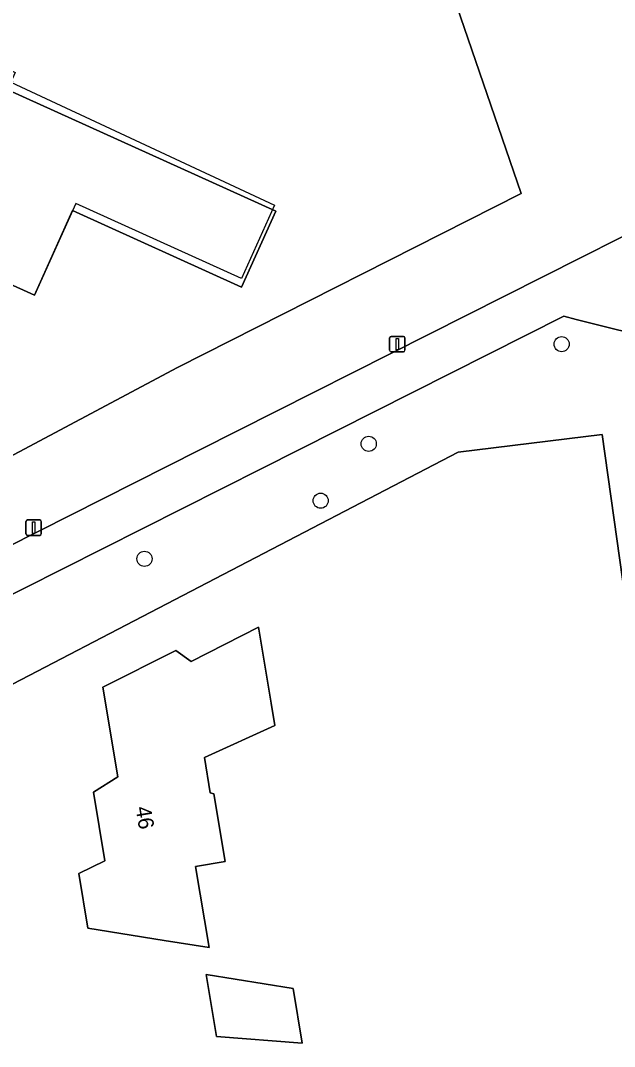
# Model space of a CAD drawing. Extents: x 162722 to 165104, y 384719 to 386284.
# Drawn here: x 164110.3 to 164148.7, y 385119.5 to 385185.9 of the extents above; entities that cross this region are included whole.
import ezdxf

# ---------------------------------------------------------------- set-up
doc = ezdxf.new("R2010")
doc.units = 0
for name, color, linetype in [('IMGEO_Boom', 7, 'Continuous'), ('IMGEO_Erf', 7, 'Continuous'), ('IMGEO_Gemengd_bos', 7, 'Continuous'), ('IMGEO_Lichtmast', 7, 'Continuous'), ('IMGEO_Loofbos', 7, 'Continuous'), ('IMGEO_Pand', 7, 'Continuous'), ('IMGEO_Pand_nummerreeks', 7, 'Continuous'), ('IMGEO_Pand_vergunning_verleend', 7, 'Continuous'), ('IMGEO_Voetpad_open', 7, 'Continuous')]:
    doc.layers.add(name, color=color, linetype=linetype)

msp = doc.modelspace()

# ---------------------------------------------------------------- linework, layer by layer
at = {"layer": 'IMGEO_Boom'}
for centre in [(164145.26, 385164.989), (164132.789, 385158.539), (164129.681, 385154.858), (164118.291, 385151.1)]:
    msp.add_circle(centre, 0.489, dxfattribs=at)
at = {"layer": 'IMGEO_Erf'}
for points in [[(164036.204, 385181.139), (164039.945, 385179.482), (164072.64, 385164.57), (164078.669, 385161.813), (164095.502, 385154.125), (164099.033, 385152.538), (164099.324, 385152.404), (164101.923, 385153.628), (164120.431, 385163.473), (164142.636, 385174.734), (164131.602, 385206.911)], [(164163.257, 385048.667), (164153.955, 385115.885), (164147.888, 385159.149), (164138.564, 385158), (164106.097, 385141.08), (164107.204, 385132.889), (164107.861, 385128.069), (164109.929, 385113.435), (164111.013, 385105.498), (164114.568, 385079.483), (164115.377, 385073.493), (164118.85, 385048.373)]]:
    msp.add_lwpolyline(points, dxfattribs=at)
for points in [[(164093.589, 385171.752), (164095.652, 385176.307), (164098.125, 385181.768), (164100.703, 385180.601), (164102.764, 385185.153), (164109.751, 385181.989), (164109.491, 385181.413), (164126.776, 385173.584), (164124.556, 385168.683), (164113.645, 385173.625), (164111.172, 385168.165), (164105.361, 385170.798), (164105.626, 385171.381), (164103.249, 385172.458), (164101.339, 385168.241)], [(164114.044, 385130.743), (164115.733, 385131.548), (164114.987, 385136.002), (164116.579, 385136.983), (164115.605, 385142.796), (164120.316, 385145.167), (164121.302, 385144.464), (164125.66, 385146.685), (164126.486, 385141.754), (164126.729, 385140.306), (164122.167, 385138.246), (164122.549, 385135.967), (164122.772, 385135.883), (164123.504, 385131.517), (164121.6, 385131.198), (164122.481, 385125.94), (164119.572, 385126.411), (164114.636, 385127.211)], [(164122.283, 385124.204), (164127.901, 385123.295), (164128.492, 385119.768), (164122.955, 385120.194)]]:
    msp.add_lwpolyline(points, close=True, dxfattribs=at)
at = {"layer": 'IMGEO_Gemengd_bos'}
msp.add_lwpolyline([(164131.602, 385206.911), (164142.636, 385174.734), (164120.431, 385163.473), (164101.923, 385153.628), (164099.324, 385152.404), (164103.962, 385150.261), (164105.161, 385149.728), (164121.881, 385158.16), (164156.395, 385175.574), (164156.164, 385178.15), (164156.151, 385178.3), (164153.536, 385189.825)], dxfattribs=at)
at = {"layer": 'IMGEO_Lichtmast'}
for p, q in [((164134.138, 385164.589), (164134.138, 385165.389)), ((164134.138, 385165.389), (164134.138, 385164.589)), ((164134.238, 385165.489), (164135.028, 385165.489)), ((164135.028, 385165.489), (164134.238, 385165.489)), ((164135.128, 385165.389), (164135.128, 385164.589)), ((164135.128, 385164.589), (164135.128, 385165.389)), ((164135.028, 385164.489), (164134.238, 385164.489)), ((164134.238, 385164.489), (164135.028, 385164.489)), ((164110.63, 385152.712), (164110.63, 385153.512)), ((164110.63, 385153.512), (164110.63, 385152.712)), ((164110.73, 385153.612), (164111.52, 385153.612)), ((164111.52, 385153.612), (164110.73, 385153.612)), ((164111.62, 385153.512), (164111.62, 385152.712)), ((164111.62, 385152.712), (164111.62, 385153.512)), ((164111.52, 385152.612), (164110.73, 385152.612)), ((164110.73, 385152.612), (164111.52, 385152.612))]:
    msp.add_line(p, q, dxfattribs=at)
for points in [[(164134.558, 385165.364), (164134.708, 385165.364), (164134.708, 385164.614), (164134.558, 385164.614), (164134.558, 385165.364)], [(164111.05, 385153.487), (164111.2, 385153.487), (164111.2, 385152.737), (164111.05, 385152.737), (164111.05, 385153.487)]]:
    msp.add_lwpolyline(points, dxfattribs=at)
for centre, start, end in [((164134.238, 385165.389), 90, 180), ((164134.238, 385165.389), 90, 180), ((164135.028, 385165.389), 0, 90), ((164135.028, 385165.389), 360, 90), ((164134.238, 385164.589), 180, 270), ((164134.238, 385164.589), 180, 270), ((164135.028, 385164.589), 270, 0), ((164135.028, 385164.589), 270, 0), ((164110.73, 385153.512), 90, 180), ((164110.73, 385153.512), 90, 180), ((164111.52, 385153.512), 0, 90), ((164111.52, 385153.512), 360, 90), ((164110.73, 385152.712), 180, 270), ((164110.73, 385152.712), 180, 270), ((164111.52, 385152.712), 270, 0), ((164111.52, 385152.712), 270, 0)]:
    msp.add_arc(centre, 0.1, start, end, dxfattribs=at)
at = {"layer": 'IMGEO_Loofbos'}
msp.add_lwpolyline([(164158.869, 385145.967), (164157.667, 385149.113), (164157.656, 385152.707), (164157.07, 385161.426), (164157.658, 385161.488), (164157.452, 385163.785), (164146.189, 385166.587), (164145.393, 385166.791), (164125.882, 385156.948), (164105.352, 385146.596), (164106.097, 385141.08), (164138.564, 385158), (164147.888, 385159.149), (164153.955, 385115.885), (164163.257, 385048.667), (164170.123, 385063.347)], close=True, dxfattribs=at)
at = {"layer": 'IMGEO_Pand'}
for points in [[(164109.491, 385181.413), (164109.751, 385181.989), (164102.764, 385185.153), (164100.703, 385180.601), (164098.125, 385181.768), (164095.652, 385176.307), (164093.589, 385171.752), (164101.339, 385168.241), (164103.249, 385172.458), (164105.626, 385171.381), (164105.361, 385170.798), (164111.172, 385168.165), (164113.645, 385173.625), (164124.556, 385168.683), (164126.776, 385173.584)], [(164119.572, 385126.411), (164122.481, 385125.94), (164121.6, 385131.198), (164123.504, 385131.517), (164122.772, 385135.883), (164122.549, 385135.967), (164122.167, 385138.246), (164126.729, 385140.306), (164126.486, 385141.754), (164125.66, 385146.685), (164121.302, 385144.464), (164120.316, 385145.167), (164115.605, 385142.796), (164116.579, 385136.983), (164114.987, 385136.002), (164115.733, 385131.548), (164114.044, 385130.743), (164114.636, 385127.211)], [(164122.283, 385124.204), (164122.955, 385120.194), (164128.492, 385119.768), (164127.901, 385123.295)]]:
    msp.add_lwpolyline(points, close=True, dxfattribs=at)
at = {"layer": 'IMGEO_Pand_vergunning_verleend'}
msp.add_lwpolyline([(164093.589, 385171.752), (164098.125, 385181.768), (164100.664, 385180.583), (164103.079, 385185.755), (164109.932, 385182.555), (164109.645, 385181.941), (164126.703, 385173.976), (164124.554, 385169.232), (164113.851, 385174.08), (164111.172, 385168.165), (164105.361, 385170.798), (164105.626, 385171.381), (164103.249, 385172.458), (164101.339, 385168.241)], close=True, dxfattribs=at)
at = {"layer": 'IMGEO_Voetpad_open'}
msp.add_lwpolyline([(164156.395, 385175.574), (164121.881, 385158.16), (164105.161, 385149.728), (164103.962, 385150.261), (164099.324, 385152.404), (164099.033, 385152.538), (164098.222, 385150.714), (164102.874, 385148.568), (164097.379, 385145.782), (164099.129, 385143.415), (164103.497, 385145.674), (164105.352, 385146.596), (164125.882, 385156.948), (164145.393, 385166.791), (164146.189, 385166.587), (164157.452, 385163.785)], dxfattribs=at)

# ---------------------------------------------------------------- texts
at = {"layer": 'IMGEO_Pand_nummerreeks'}
msp.add_text('46', height=1, rotation=279.50821, dxfattribs=at).set_placement((164117.709, 385135.006))

doc.saveas('drawing.dxf')
